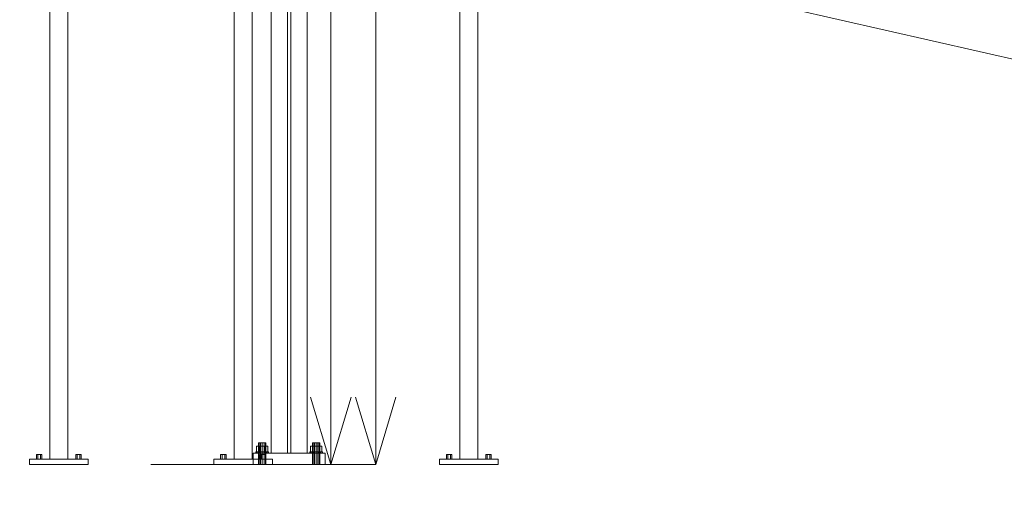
# Model space of a CAD drawing. Header units: millimetres. Extents: x -3490 to 61924, y -72580 to 6847.
# Tile 740 of 1056: x 18428 to 20618, y -67 to 991. Entities that reach past the tile are written whole.
import ezdxf

# ---------------------------------------------------------------- set-up
doc = ezdxf.new("R2010")
doc.units = ezdxf.units.MM
for name, color, linetype, lineweight in [('COTAS_P', 1, 'Continuous', 0), ('lateral_C02', 7, 'Continuous', 0), ('lateral_C10', 7, 'Continuous', 0), ('lateral_C11', 7, 'Continuous', 0)]:
    doc.layers.add(name, color=color, linetype=linetype, lineweight=lineweight)
doc.dimstyles.new('R19_100', dxfattribs={"dimtxt": 250, "dimasz": 150, "dimexe": 150, "dimexo": 80, "dimgap": 100, "dimtad": 1, "dimtih": 1, "dimtoh": 1, "dimdsep": 46, "dimcen": 0.09, "dimadec": 0, "dimazin": 0, "dimtfac": 1, "dimtdec": 4, "dimtofl": 0, "dimtmove": 0, "dimatfit": 3, "dimfxl": 1, "dimtolj": 1, "dimtzin": 0, "dimarcsym": 0})

# ---------------------------------------------------------------- blocks, each defined once
blk = doc.blocks.new('DIM_R29_4')
at = {"layer": 'COTAS_P'}
for p, q in [((15248.4, 1279.1), (24311.8, 4109.1)), ((24311.8, 4109.1), (24155.2, 4107.3)), ((24311.8, 4109.1), (24182.1, 4021.4)), ((24580.1, 3250), (24311.8, 4109.1)), ((15248.4, 1279.1), (15378.1, 1366.8)), ((15248.4, 1279.1), (15405, 1280.8)), ((15516.6, 420), (15248.4, 1279.1))]:
    blk.add_line(p, q, dxfattribs=at)
blk.add_text('9495 P', height=250, rotation=17.3406, dxfattribs=at).set_placement((19750.3, 2789.5))
blk = doc.blocks.new('DIM_R29_19')
at = {"layer": 'COTAS_P'}
for p, q in [((18820, 2240), (18620, 1362.5)), ((18620, 1362.5), (18776.2, 1373)), ((27700, -707.5), (18620, 1362.5)), ((18620, 1362.5), (18756.2, 1285.3)), ((27900, 170), (27700, -707.5)), ((27700, -707.5), (27563.7, -630.3)), ((27700, -707.5), (27543.7, -718))]:
    blk.add_line(p, q, dxfattribs=at)
blk.add_text('9312.96 P', height=250, rotation=167.1576, dxfattribs=at).set_placement((23137.7, 230))
blk = doc.blocks.new('DIM_R29_21')
at = {"layer": 'COTAS_P'}
for p, q in [((18820, 2240), (19220, 2240)), ((19220, 2240), (19175, 2090)), ((19220, 0), (19220, 2240)), ((19220, 2240), (19265, 2090)), ((19220, 0), (19175, 150)), ((19220, 0), (19265, 150)), ((18820, 0), (19220, 0))]:
    blk.add_line(p, q, dxfattribs=at)
blk.add_text('2240 P', height=250, rotation=90, dxfattribs=at).set_placement((19120, 1120))
blk = doc.blocks.new('DIM_R29_22')
at = {"layer": 'COTAS_P'}
for p, q in [((18720, 1980), (19120, 1980)), ((19120, 1980), (19075, 1830)), ((19120, 0), (19120, 1980)), ((19120, 1980), (19165, 1830)), ((19120, 0), (19075, 150)), ((19120, 0), (19165, 150)), ((18720, 0), (19120, 0))]:
    blk.add_line(p, q, dxfattribs=at)
blk.add_text('1980 P', height=250, rotation=90, dxfattribs=at).set_placement((19020, 990))
blk = doc.blocks.new('DIM_R29_23')
at = {"layer": 'COTAS_P'}
for p, q in [((18720, 1980), (19120, 1980)), ((19120, 1980), (19075, 1830)), ((19120, 0), (19120, 1980)), ((19120, 1980), (19165, 1830)), ((19120, 0), (19075, 150)), ((19120, 0), (19165, 150)), ((18720, 0), (19120, 0))]:
    blk.add_line(p, q, dxfattribs=at)
blk.add_text('1980 P', height=250, rotation=90, dxfattribs=at).set_placement((19020, 990))
blk = doc.blocks.new('DIM_R29_36')
at = {"layer": 'COTAS_P'}
for p, q in [((112.7, 0), (112.7, -2500)), ((61924.1, 0), (61924.1, -2500)), ((112.7, -2500), (262.7, -2455)), ((61924.1, -2500), (61774.1, -2455)), ((112.7, -2500), (61924.1, -2500)), ((112.7, -2500), (262.7, -2545)), ((61924.1, -2500), (61774.1, -2545))]:
    blk.add_line(p, q, dxfattribs=at)
blk.add_text('61811.43 P', height=250, dxfattribs=at).set_placement((31018.4, -2400))

msp = doc.modelspace()

# ---------------------------------------------------------------- linework, layer by layer
at = {"layer": 'lateral_C02'}
for p, q in [((18987.51, 1159.691), (18987.51, 25)), ((19024.01, 1159.691), (19024.01, 25)), ((19031.01, 25), (19031.01, 1159.691)), ((19067.51, 25), (19067.51, 1159.691)), ((18960.581, 48), (18959.51, 48)), ((18959.51, 0), (18959.51, 48)), ((18963.51, 48), (18960.581, 48)), ((18960.581, 0), (18960.581, 48)), ((18967.51, 48), (18963.51, 48)), ((18963.51, 0), (18963.51, 48)), ((18971.51, 48), (18967.51, 48)), ((18967.51, 0), (18967.51, 48)), ((18974.438, 48), (18971.51, 48)), ((18971.51, 0), (18971.51, 48)), ((18975.51, 48), (18974.438, 48)), ((18974.438, 0), (18974.438, 48)), ((18975.51, 48), (18975.51, 0)), ((19080.581, 48), (19079.51, 48)), ((19079.51, 0), (19079.51, 48)), ((19083.51, 48), (19080.581, 48)), ((19080.581, 0), (19080.581, 48)), ((19087.51, 48), (19083.51, 48)), ((19083.51, 0), (19083.51, 48)), ((19091.51, 48), (19087.51, 48)), ((19087.51, 0), (19087.51, 48)), ((19094.438, 48), (19091.51, 48)), ((19091.51, 0), (19091.51, 48)), ((19095.51, 48), (19094.438, 48)), ((19094.438, 0), (19094.438, 48)), ((19095.51, 48), (19095.51, 0)), ((18947.51, 25), (19107.51, 25)), ((18947.51, 25), (18947.51, 0)), ((18954.575, 28), (18953.51, 28)), ((18953.51, 25), (18953.51, 28)), ((18954.575, 25), (18953.51, 25)), ((18957.61, 28), (18954.575, 28)), ((18954.575, 25), (18954.575, 28)), ((18957.61, 25), (18954.575, 25)), ((18961.11, 40.8), (18954.71, 40.8)), ((18954.71, 28), (18954.71, 40.8)), ((18961.11, 28), (18954.71, 28)), ((18962.152, 28), (18957.61, 28)), ((18957.61, 25), (18957.61, 28)), ((18962.152, 25), (18957.61, 25)), ((18973.91, 40.8), (18961.11, 40.8)), ((18961.11, 28), (18961.11, 40.8)), ((18973.91, 28), (18961.11, 28)), ((18967.51, 28), (18962.152, 28)), ((18962.152, 25), (18962.152, 28)), ((18967.51, 25), (18962.152, 25)), ((18972.867, 28), (18967.51, 28)), ((18967.51, 25), (18967.51, 28)), ((18972.867, 25), (18967.51, 25)), ((18977.409, 28), (18972.867, 28)), ((18972.867, 25), (18972.867, 28)), ((18977.409, 25), (18972.867, 25)), ((18980.31, 40.8), (18973.91, 40.8)), ((18973.91, 28), (18973.91, 40.8)), ((18973.91, 28), (18980.31, 28)), ((18980.444, 28), (18977.409, 28)), ((18977.409, 25), (18977.409, 28)), ((18980.444, 25), (18977.409, 25)), ((18980.31, 40.8), (18980.31, 28)), ((18981.51, 28), (18980.444, 28)), ((18980.444, 25), (18980.444, 28)), ((18980.444, 25), (18981.51, 25)), ((18981.51, 28), (18981.51, 25)), ((18987.51, 25), (19067.51, 25)), ((19024.01, 25), (19031.01, 25)), ((19074.575, 28), (19073.51, 28)), ((19073.51, 25), (19073.51, 28)), ((19074.575, 25), (19073.51, 25)), ((19077.61, 28), (19074.575, 28)), ((19074.575, 25), (19074.575, 28)), ((19077.61, 25), (19074.575, 25)), ((19081.11, 40.8), (19074.71, 40.8)), ((19074.71, 28), (19074.71, 40.8)), ((19081.11, 28), (19074.71, 28)), ((19082.152, 28), (19077.61, 28)), ((19077.61, 25), (19077.61, 28)), ((19082.152, 25), (19077.61, 25)), ((19093.91, 40.8), (19081.11, 40.8)), ((19081.11, 28), (19081.11, 40.8)), ((19093.91, 28), (19081.11, 28)), ((19087.51, 28), (19082.152, 28)), ((19082.152, 25), (19082.152, 28)), ((19087.51, 25), (19082.152, 25)), ((19092.867, 28), (19087.51, 28)), ((19087.51, 25), (19087.51, 28)), ((19092.867, 25), (19087.51, 25)), ((19097.409, 28), (19092.867, 28)), ((19092.867, 25), (19092.867, 28)), ((19097.409, 25), (19092.867, 25)), ((19100.31, 40.8), (19093.91, 40.8)), ((19093.91, 28), (19093.91, 40.8)), ((19093.91, 28), (19100.31, 28)), ((19100.444, 28), (19097.409, 28)), ((19097.409, 25), (19097.409, 28)), ((19100.444, 25), (19097.409, 25)), ((19100.31, 40.8), (19100.31, 28)), ((19101.51, 28), (19100.444, 28)), ((19100.444, 25), (19100.444, 28)), ((19100.444, 25), (19101.51, 25)), ((19101.51, 28), (19101.51, 25)), ((19107.51, 0), (19107.51, 25)), ((18947.51, 0), (19107.51, 0)), ((18960.581, 0), (18959.51, 0)), ((18963.51, 0), (18960.581, 0)), ((18967.51, 0), (18963.51, 0)), ((18971.51, 0), (18967.51, 0)), ((18974.438, 0), (18971.51, 0)), ((18974.438, 0), (18975.51, 0)), ((19080.581, 0), (19079.51, 0)), ((19083.51, 0), (19080.581, 0)), ((19087.51, 0), (19083.51, 0)), ((19091.51, 0), (19087.51, 0)), ((19094.438, 0), (19091.51, 0)), ((19094.438, 0), (19095.51, 0))]:
    msp.add_line(p, q, dxfattribs=at)
at = {"layer": 'lateral_C10'}
for p, q in [((19407.068, 1983.085), (19407.068, 12)), ((19447.068, 12), (19447.068, 1973.966)), ((19380.068, 22), (19377.068, 22)), ((19377.068, 12), (19377.068, 22)), ((19386.068, 22), (19380.068, 22)), ((19380.068, 12), (19380.068, 22)), ((19389.068, 22), (19386.068, 22)), ((19386.068, 12), (19386.068, 22)), ((19389.068, 22), (19389.068, 12)), ((19468.068, 22), (19465.068, 22)), ((19465.068, 12), (19465.068, 22)), ((19474.068, 22), (19468.068, 22)), ((19468.068, 12), (19468.068, 22)), ((19477.068, 22), (19474.068, 22)), ((19474.068, 12), (19474.068, 22)), ((19477.068, 22), (19477.068, 12)), ((19362.068, 12), (19492.068, 12)), ((19362.068, 12), (19362.068, 0)), ((19362.068, 0), (19492.068, 0)), ((19380.068, 12), (19377.068, 12)), ((19386.068, 12), (19380.068, 12)), ((19386.068, 12), (19389.068, 12)), ((19407.068, 12), (19447.068, 12)), ((19468.068, 12), (19465.068, 12)), ((19474.068, 12), (19468.068, 12)), ((19474.068, 12), (19477.068, 12)), ((19492.068, 0), (19492.068, 12))]:
    msp.add_line(p, q, dxfattribs=at)
at = {"layer": 'lateral_C11'}
for p, q in [((18495, 1860), (18495, 12)), ((18535, 12), (18535, 1860)), ((18905, 1860), (18905, 12)), ((18945, 12), (18945, 1860)), ((18468, 22), (18465, 22)), ((18465, 12), (18465, 22)), ((18474, 22), (18468, 22)), ((18468, 12), (18468, 22)), ((18477, 22), (18474, 22)), ((18474, 12), (18474, 22)), ((18477, 22), (18477, 12)), ((18556, 22), (18553, 22)), ((18553, 12), (18553, 22)), ((18562, 22), (18556, 22)), ((18556, 12), (18556, 22)), ((18565, 22), (18562, 22)), ((18562, 12), (18562, 22)), ((18565, 22), (18565, 12)), ((18878, 22), (18875, 22)), ((18875, 12), (18875, 22)), ((18884, 22), (18878, 22)), ((18878, 12), (18878, 22)), ((18887, 22), (18884, 22)), ((18884, 12), (18884, 22)), ((18887, 22), (18887, 12)), ((18966, 22), (18963, 22)), ((18963, 12), (18963, 22)), ((18972, 22), (18966, 22)), ((18966, 12), (18966, 22)), ((18975, 22), (18972, 22)), ((18972, 12), (18972, 22)), ((18975, 22), (18975, 12)), ((18450, 12), (18580, 12)), ((18450, 12), (18450, 0)), ((18450, 0), (18580, 0)), ((18468, 12), (18465, 12)), ((18474, 12), (18468, 12)), ((18474, 12), (18477, 12)), ((18495, 12), (18535, 12)), ((18556, 12), (18553, 12)), ((18562, 12), (18556, 12)), ((18562, 12), (18565, 12)), ((18580, 0), (18580, 12)), ((18860, 12), (18990, 12)), ((18860, 12), (18860, 0)), ((18860, 0), (18990, 0)), ((18878, 12), (18875, 12)), ((18884, 12), (18878, 12)), ((18884, 12), (18887, 12)), ((18905, 12), (18945, 12)), ((18966, 12), (18963, 12)), ((18972, 12), (18966, 12)), ((18972, 12), (18975, 12)), ((18990, 0), (18990, 12))]:
    msp.add_line(p, q, dxfattribs=at)

# ---------------------------------------------------------------- dimensions: what is measured, and where the dimension line sits
at = {"layer": 'COTAS_P'}
for p1, p2, distance, picture, middle in [((15516.618, 420), (24580.067, 3250), 900, 'DIM_R29_4', (19780.096, 2694.095)), ((27900, 170), (18820, 2240), 900, 'DIM_R29_19', (23159.956, 327.514)), ((18820, 0), (18820, 2240), -400, 'DIM_R29_21', (19220, 1120)), ((18720, 0), (18720, 1980), -400, 'DIM_R29_22', (19120, 990)), ((18720, 0), (18720, 1980), -400, 'DIM_R29_23', (19120, 990)), ((112.7, 0), (61924.134, 0), -2500, 'DIM_R29_36', (31018.417, -2500))]:
    dim = msp.add_aligned_dim(p1=p1, p2=p2, distance=distance, text='<> P', dimstyle='R19_100', dxfattribs=at)
    dim.commit()
    dim.dimension.update_dxf_attribs({"geometry": picture, "text_midpoint": middle})

doc.saveas('drawing.dxf')
